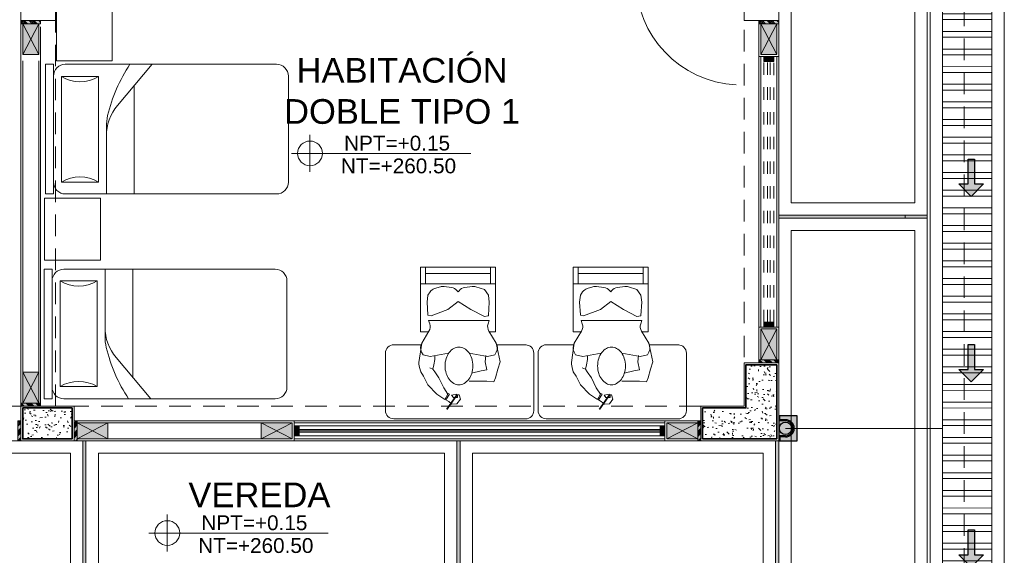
# Model space of a CAD drawing. Header units: millimetres. Extents: x -8931983 to 9630244, y 4 to 18563053.
# Tile 270 of 329: x 349133.65 to 349141.61, y 9282016.07 to 9282020.4. Entities that reach past the tile are written whole.
import ezdxf

# ---------------------------------------------------------------- set-up
doc = ezdxf.new("R2010")
doc.units = ezdxf.units.MM
doc.set_wipeout_variables(frame=1)
for name, pattern in [('01 nivel$0$HIDDEN2', [0.1875, 0.125, -0.0625]), ('CONTINUA', [0]), ('DASHED2', [0.375, 0.25, -0.125])]:
    doc.linetypes.add(name, pattern=pattern)
for name, color, linetype, lineweight in [('.', 7, 'Continuous', 0), ('0_ CUNETAS', 151, 'Continuous', 5), ('0_MUROS 2 BAJOS', 150, 'Continuous', 9), ('0_PROYECCIONES 1', 1, 'DASHED2', 0), ('0_VANOS', 30, 'Continuous', 9), ('COLUMNAS', 3, 'Continuous', 35), ('COLUMNETAS TOP', 253, 'Continuous', 0), ('CUNETAS', 5, 'Continuous', 0), ('G-ANNO-DIMS', 7, 'Continuous', 5), ('JUNTAS DE DILATACIÓN', 160, 'CONTINUA', 9), ('MURO', 133, 'Continuous', 15), ('TARRAJEO', 32, 'Continuous', 0), ('TEXTO AMBIENTES', 7, 'Continuous', 30), ('vereda', 254, 'Continuous', 5)]:
    doc.layers.add(name, color=color, linetype=linetype, lineweight=lineweight)
for name, color, linetype, lineweight, true_color in [('0_COLUMNA ACHURADO', 250, 'Continuous', 0, 0x363636), ('0_TEXTURA PISOS', 252, 'Continuous', 0, 0x8c8c8c), ('LMOBILIARIO', 252, 'Continuous', 5, 0x898989), ('P_MOBILIARIO', 251, 'Continuous', 5, 0x6b6b6b), ('tuberia des. fluvial ftt', 169, 'Continuous', 0, 0x232d53)]:
    doc.layers.add(name, color=color, linetype=linetype, lineweight=lineweight, true_color=true_color)
doc.styles.add('Arial_1', font='arial.ttf', dxfattribs={"height": 0.15})
pattern_1 = [(140, (-5603.645869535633, -1533.141894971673), (0.0140263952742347, 0.1603225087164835), [0.016764, -0.184404]), (85.00000000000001, (-5603.645869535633, -1533.141894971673), (-0.1681300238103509, -0.0310142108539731), [0.0134112, -0.1475237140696]), (190.4514447, (-5603.644700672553, -1533.128534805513), (-0.1541036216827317, 0.1293082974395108), [0.014247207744, -0.156719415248]), (136.1842, (-5603.690573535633, -1533.141894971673), (0.0369972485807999, 0.2385495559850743), [0.025146, -0.2766059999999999]), (186.63555761, (-5603.687490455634, -1533.122015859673), (-0.2177349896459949, 0.2089156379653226), [0.0213708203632, -0.2350793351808]), (81.18415117, (-5603.690573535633, -1533.141894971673), (-0.2177349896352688, 0.2089156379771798), [0.0201167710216, -0.2212845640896]), (111, (-5603.679397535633, -1533.119542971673), (0.0899933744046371, 0.1334206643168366), [0.016764, -0.184404]), (56.00000000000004, (-5603.679397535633, -1533.119542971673), (-0.1620854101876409, 0.0543857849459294), [0.0134112, -0.1475232]), (161.451445, (-5603.671898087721, -1533.108424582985), (-0.0720920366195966, 0.1878064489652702), [0.014247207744, -0.1567191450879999]), (127.5, (-5603.645869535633, -1533.141894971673), (-0.0744084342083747, 0.0027179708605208), [0, -0.14573504, 0, -0.1497584, 0, -0.148082]), (97.5, (-5603.645869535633, -1533.141894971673), (-0.0881589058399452, 0.0588013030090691), [0, -0.08538464, 0, -0.14238224, 0, -0.0564388]), (57.50000000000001, (-5603.645869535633, -1533.191739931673), (0.0050412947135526, 0.1193197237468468), [0, -0.05588, 0, -0.1743456, 0, -0.2313432]), (47.5, (-5603.645869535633, -1533.214091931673), (-0.0223753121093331, 0.1303536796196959), [0, -0.072644, 0, -0.11578336, 0, -0.1642872])]

# ---------------------------------------------------------------- blocks, each defined once
blk = doc.blocks.new('*U3845')
at = {"layer": '.', "lineweight": 30}
h = blk.add_hatch(color=1, dxfattribs=at)
h.dxf.hatch_style = 1
h.paths.add_polyline_path([(-0.0249999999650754, -0.0500000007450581), (-0.0999999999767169, -0.0500000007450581), (0, -0.150000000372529), (0.1000000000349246, -0.0500000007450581), (0.0250000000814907, -0.0500000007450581), (0.0250000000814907, 0.1499999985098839), (-0.0249999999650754, 0.1499999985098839)])
at = {"layer": '0_ CUNETAS', "color": 1, "lineweight": 30}
blk.add_lwpolyline([(-0.099999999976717, -0.0500000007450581), (-0.0249999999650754, -0.0500000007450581), (-0.0249999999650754, 0.1499999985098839), (0.0250000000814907, 0.1499999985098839), (0.0250000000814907, -0.0500000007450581), (0.1000000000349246, -0.0500000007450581), (0, -0.150000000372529)], close=True, dxfattribs=at)
blk = doc.blocks.new('*U3823')
at = {"layer": '0_ CUNETAS', "color": 0, "linetype": 'ByBlock', "lineweight": -2, "transparency": 16777216}
for p in [(1.8e-15, 30), (1.7e-15, 28.5), (1.7e-15, 27)]:
    blk.add_blockref('*U3845', p, dxfattribs=at)
blk = doc.blocks.new('red drenaje')
at = {"layer": '0_ CUNETAS', "lineweight": 0}
h = blk.add_hatch(dxfattribs=at)
h.set_pattern_fill('ANSI32', color=256, scale=0.015, angle=135)
h.set_pattern_definition([(180, (8.074970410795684, 111.0230318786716), (0, -0.142875), []), (180, (8.02734539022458, 111.0706568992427), (0, -0.142875), [])])
h.paths.add_polyline_path([(-9.925029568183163, 73.49303185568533), (-9.525029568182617, 73.49303185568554), (-9.525029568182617, 110.9230318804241), (-9.925029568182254, 110.9230318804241)])
for p, q in [((-10.02502956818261, 111.023031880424), (-10.02502956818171, 73.49303185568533)), ((-9.425029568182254, 111.023031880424), (-9.425029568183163, 73.49303185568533)), ((-9.925029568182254, 110.9230318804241), (-9.925029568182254, 73.49303185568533)), ((-9.525029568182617, 110.9230318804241), (-9.525029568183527, 73.49303185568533))]:
    blk.add_line(p, q, dxfattribs=at)
at = {"layer": '0_ CUNETAS'}
blk.add_line((-9.425029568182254, 111.0230318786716), (-9.425029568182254, 73.89303186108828), dxfattribs=at)
at = {"layer": '0_ CUNETAS', "lineweight": 0, "elevation": -8.3450686e-09}
blk.add_lwpolyline([(-9.925029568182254, 110.9230318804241), (-9.525029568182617, 110.9230318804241), (-9.525029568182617, 73.49303185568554), (-9.925029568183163, 73.49303185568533), (-9.925029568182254, 110.9230318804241)], dxfattribs=at)
at = {"layer": '0_ CUNETAS', "lineweight": 0}
blk.add_blockref('*U3823', (-9.692340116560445, 71.12066350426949, -20.54863760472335), dxfattribs=at)
blk = doc.blocks.new('COLUMNAS BLO DOR 01')
at = {"layer": '0_COLUMNA ACHURADO'}
h = blk.add_hatch(dxfattribs=at)
h.set_pattern_fill('AR-CONC', color=256, scale=0.00088, angle=90.00000000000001)
h.set_pattern_definition(pattern_1)
h.paths.add_polyline_path([(-0.0150000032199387, -10.81499999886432), (-0.0150000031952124, -10.21500000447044), (-0.2650000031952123, -10.21500000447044), (-0.2650000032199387, -10.56499999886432), (-0.6150000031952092, -10.56499999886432), (-0.6150000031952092, -10.81499999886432)])
h = blk.add_hatch(dxfattribs=at)
h.set_pattern_fill('AR-CONC', color=256, scale=0.00088, angle=90.00000000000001)
h.set_pattern_definition(pattern_1)
h.paths.add_polyline_path([(-6.114999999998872, -10.56499999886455), (-6.114999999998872, -10.81499999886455), (-5.715000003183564, -10.81499999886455), (-5.715000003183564, -10.56499999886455)])
at = {"layer": 'COLUMNAS', "color": 6}
for points, elevation in [([(-0.6150000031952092, -10.81499999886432), (-0.0150000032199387, -10.81499999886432), (-0.0150000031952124, -10.21500000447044), (-0.2650000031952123, -10.21500000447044), (-0.2650000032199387, -10.56499999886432), (-0.6150000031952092, -10.56499999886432)], 1.6302693e-09), ([(-5.715000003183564, -10.56499999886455), (-6.114999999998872, -10.56499999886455), (-6.114999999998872, -10.81499999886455), (-5.715000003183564, -10.81499999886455)], 7.830749e-10)]:
    blk.add_lwpolyline(points, close=True, dxfattribs=dict(at, elevation=elevation))
at = {"layer": 'TARRAJEO'}
blk.add_lwpolyline([(-5.849999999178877, -7.430000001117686), (-5.849999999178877, -7.000000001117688), (-6.129999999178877, -7.000000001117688), (-6.129999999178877, -7.430000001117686)], close=True, dxfattribs=at)
for points, elevation in [([(3.2192838e-09, -7.430000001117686), (3.2192838e-09, -6.999999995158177), (-0.2799999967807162, -6.999999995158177), (-0.2799999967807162, -7.430000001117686)], 8.481038e-10), ([(-0.6300000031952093, -10.82999999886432), (-3.2205568e-09, -10.82999999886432), (-3.1945942e-09, -10.20000000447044), (-0.2800000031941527, -10.20000000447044), (-0.280000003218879, -10.54999999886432), (-0.6300000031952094, -10.54999999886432)], 1.6302693e-09), ([(-5.700000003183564, -10.54999999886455), (-6.129999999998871, -10.54999999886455), (-6.129999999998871, -10.82999999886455), (-5.700000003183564, -10.82999999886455)], 7.830749e-10)]:
    blk.add_lwpolyline(points, close=True, dxfattribs=dict(at, elevation=elevation))
blk = doc.blocks.new('*U998')
at = {"linetype": 'Continuous', "true_color": 0xbebebe}
for points in [[(3032.131410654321, 1351.188780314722), (3032.131410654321, 1351.268780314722), (3032.171410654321, 1351.268780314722), (3032.171410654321, 1351.188780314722)], [(3034.281410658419, 1351.188780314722), (3034.281410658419, 1351.268780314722), (3034.321410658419, 1351.268780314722), (3034.321410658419, 1351.188780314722)]]:
    blk.add_hatch(color=9, dxfattribs=at).paths.add_polyline_path(points)
at = {"layer": '0_VANOS', "linetype": 'Continuous'}
for p, q in [((3032.131410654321, 1351.268780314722), (3032.171410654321, 1351.268780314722)), ((3032.131410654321, 1351.268780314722), (3032.131410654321, 1351.188780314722)), ((3032.171410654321, 1351.268780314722), (3032.171410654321, 1351.188780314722)), ((3034.281410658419, 1351.188780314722), (3034.281410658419, 1351.268780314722)), ((3034.281410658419, 1351.268780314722), (3034.321410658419, 1351.268780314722)), ((3034.321410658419, 1351.268780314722), (3034.321410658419, 1351.188780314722)), ((3032.171410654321, 1351.188780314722), (3032.131410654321, 1351.188780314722)), ((3034.321410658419, 1351.188780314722), (3034.281410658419, 1351.188780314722))]:
    blk.add_line(p, q, dxfattribs=at)
at = {"layer": '0_VANOS', "linetype": '01 nivel$0$HIDDEN2', "ltscale": 0.5}
for p, q in [((3032.170780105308, 1351.268780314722), (3034.280780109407, 1351.268780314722)), ((3032.171410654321, 1351.238780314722), (3034.281410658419, 1351.238780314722)), ((3032.171410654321, 1351.218780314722), (3034.281410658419, 1351.218780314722)), ((3032.171410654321, 1351.188780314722), (3034.281410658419, 1351.188780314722))]:
    blk.add_line(p, q, dxfattribs=at)
at = {"layer": '0_VANOS', "linetype": '01 nivel$0$HIDDEN2'}
blk.add_line((3034.281410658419, 1351.268780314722), (3034.321410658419, 1351.268780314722), dxfattribs=at)
blk = doc.blocks.new('*U1001')
at = {"linetype": 'Continuous', "lineweight": 0, "true_color": 0xbebebe}
for points in [[(3037.252435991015, 1360.543106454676), (3037.212435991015, 1360.543106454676), (3037.212435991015, 1360.463106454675), (3037.252435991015, 1360.463106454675)], [(3040.212435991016, 1360.543106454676), (3040.172435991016, 1360.543106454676), (3040.172435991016, 1360.463106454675), (3040.212435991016, 1360.463106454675)]]:
    blk.add_hatch(color=9, dxfattribs=at).paths.add_polyline_path(points)
at = {"layer": '0_VANOS', "linetype": 'Continuous'}
for p, q in [((3037.252435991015, 1360.513106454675), (3040.172435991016, 1360.513106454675)), ((3037.252435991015, 1360.503106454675), (3040.172435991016, 1360.503106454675)), ((3037.252435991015, 1360.493106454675), (3040.172435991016, 1360.493106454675))]:
    blk.add_line(p, q, dxfattribs=at)
for points in [[(3037.212435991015, 1360.543106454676), (3037.212435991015, 1360.463106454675), (3037.252435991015, 1360.463106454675), (3037.252435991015, 1360.543106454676)], [(3037.252435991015, 1360.543106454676), (3040.172435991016, 1360.543106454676), (3040.172435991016, 1360.463106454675), (3037.252435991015, 1360.463106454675)], [(3040.172435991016, 1360.543106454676), (3040.172435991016, 1360.463106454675), (3040.212435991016, 1360.463106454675), (3040.212435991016, 1360.543106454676)]]:
    blk.add_lwpolyline(points, close=True, dxfattribs=at)
blk = doc.blocks.new('montante')
at = {"linetype": 'Continuous', "true_color": 0xffffff}
blk.add_hatch(color=7, dxfattribs=at).paths.add_polyline_path([(-0.0945478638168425, 0.0999999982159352), (-0.0945478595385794, -0.1000000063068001), (0.0554521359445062, -0.1000000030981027), (0.0554521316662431, 0.1000000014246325)])
at = {"layer": '0_MUROS 2 BAJOS', "lineweight": 30}
blk.add_lwpolyline([(-0.0945478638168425, 0.0999999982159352), (-0.0945478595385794, -0.1000000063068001), (0.0554521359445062, -0.1000000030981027), (0.0554521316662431, 0.1000000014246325)], close=True, dxfattribs=at)
at = {"layer": 'tuberia des. fluvial ftt', "color": 6, "lineweight": 30}
for p, q in [((0.045457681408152, 0.0700000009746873), (0.045457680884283, 0.0949999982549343)), ((-1.5133992e-09, 0.0700000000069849), (0.045457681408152, 0.0700000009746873)), ((-1.3096724e-09, 0.0600000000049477), (0.0554576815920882, 0.0600000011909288)), ((1.2805685e-09, -0.0599999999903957), (0.0554576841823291, -0.0599999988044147)), ((1.4842954e-09, -0.069999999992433), (0.0454576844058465, -0.0699999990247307)), ((0.0454576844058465, -0.0699999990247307), (0.0454576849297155, -0.0950000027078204))]:
    blk.add_line(p, q, dxfattribs=at)
at = {"layer": 'tuberia des. fluvial ftt', "color": 4, "lineweight": 30}
blk.add_circle((0, 0), 0.05, dxfattribs=at)
at = {"layer": 'tuberia des. fluvial ftt', "color": 6, "lineweight": 30}
for centre, radius, start, end in [((0.0504576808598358, 0.0949999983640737), 0.0049999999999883, 1.2256320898e-06, 180.0000012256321), ((0, 7.276e-12), 0.0699999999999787, 90.00000122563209, 270.0000012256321), ((0, 7.276e-12), 0.06, 90.00000122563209, 270.0000012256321), ((0.0504576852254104, -0.095000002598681), 0.0049999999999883, 180.0000012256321, 1.2256320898e-06)]:
    blk.add_arc(centre, radius, start, end, dxfattribs=at)
blk = doc.blocks.new('CAMA DE PLAZA Y MEDIA')
at = {"layer": 'LMOBILIARIO', "linetype": 'ByBlock', "lineweight": 0}
for p, q in [((-2.463999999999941, -0.4739999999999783), (-2.463999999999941, 0.5760000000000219)), ((-2.40000000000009, 0.5760000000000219), (-2.463999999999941, 0.5760000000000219)), ((-2.40000000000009, -0.4739999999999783), (-2.40000000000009, 0.5760000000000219)), ((-2.304000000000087, 0.5760000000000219), (-0.5960000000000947, 0.5760000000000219)), ((-1.971999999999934, 0.5760000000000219), (-1.971999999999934, 0.0311116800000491)), ((-1.747999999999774, 0.5760000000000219), (-1.747999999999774, -0.2980000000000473)), ((-2.035999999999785, 0.4800000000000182), (-2.335999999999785, 0.4800000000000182)), ((-2.335999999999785, -0.3739999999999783), (-2.335999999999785, 0.4800000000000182)), ((-2.035999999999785, -0.3739999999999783), (-2.035999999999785, 0.4800000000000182)), ((-0.5000000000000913, 0.4800000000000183), (-0.500000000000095, -0.3779999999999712)), ((-1.600487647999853, -0.4739999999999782), (-1.881704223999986, -0.1401147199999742)), ((-2.335999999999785, -0.3739999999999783), (-2.035999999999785, -0.3739999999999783)), ((-2.40000000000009, -0.4739999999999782), (-2.463999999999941, -0.4739999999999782)), ((-0.596000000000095, -0.4739999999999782), (-2.304000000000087, -0.4739999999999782))]:
    blk.add_line(p, q, dxfattribs=at)
for centre, radius, start, end in [((-2.304000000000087, 0.4800000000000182), 0.096, 90, 180), ((-0.596000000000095, 0.4800000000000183), 0.096, 0, 90), ((-2.18600000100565, 0.7300000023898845), 0.2915475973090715, 239.0362431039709, 300.963756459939), ((-1.58799999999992, 0.1072591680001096), 0.384, 180, 220.1059299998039), ((-1.58799999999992, 0.0311116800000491), 0.384, 180, 193.3927959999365), ((-0.6947586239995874, 0.2437930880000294), 1.30221216, 193.3927959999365, 213.4501019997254), ((-2.304000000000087, -0.3779999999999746), 0.096, 180, 270), ((-2.186000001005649, -0.6240000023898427), 0.2915475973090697, 59.03624354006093, 120.9637568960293), ((-0.596000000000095, -0.3779999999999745), 0.096, 270, 0)]:
    blk.add_arc(centre, radius, start, end, dxfattribs=at)
blk = doc.blocks.new('escritorio dormitorios')
at = {"layer": 'LMOBILIARIO', "linetype": 'ByBlock', "lineweight": 0}
for p, q in [((-0.6719566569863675, 0.4277131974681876, -11.93087791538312), (0.394994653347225, 0.4286747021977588, -80.12250241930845)), ((-0.7384933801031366, -0.1047885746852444, -80.12250241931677), (-0.7384933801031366, 0.3611764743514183, -80.12250241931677)), ((0.4615313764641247, 0.3621379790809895, -148.3141269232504), (0.4615313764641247, -0.1038270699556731, -148.3141269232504)), ((0.4010044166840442, -0.1700918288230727, -167.5125519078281), (0.1628920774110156, -0.1700918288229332, -167.5125519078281))]:
    blk.add_line(p, q, dxfattribs=at)
at = {"layer": 'LMOBILIARIO', "lineweight": 0}
for p, q in [((-0.323329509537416, 0.228572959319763), (-0.2575105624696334, 0.2716321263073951)), ((-0.2575105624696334, 0.2716321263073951), (-0.2335659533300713, 0.2273609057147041)), ((-0.253918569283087, 0.2632566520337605), (-0.2491332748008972, 0.2752198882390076)), ((-0.2491332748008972, 0.2752198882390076), (-0.2192040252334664, 0.2285548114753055)), ((-0.3951270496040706, 0.1532118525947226), (-0.323329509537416, 0.228572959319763)), ((-0.2670690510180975, 0.1783140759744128), (-0.3065507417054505, 0.0969653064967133)), ((-0.2335659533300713, 0.2273609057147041), (-0.2670690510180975, 0.1783140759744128)), ((-0.2192040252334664, 0.2285548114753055), (-0.2359585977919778, 0.2213792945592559)), ((-0.4298234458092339, 0.0838263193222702), (-0.3951270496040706, 0.1532118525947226)), ((-0.3065507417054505, 0.0969653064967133), (-0.3400538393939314, 0.0479184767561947)), ((-0.3556090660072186, 0.0263858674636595), (-0.3807409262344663, 0.0156225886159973)), ((-0.3400538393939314, 0.0479184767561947), (-0.3556090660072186, 0.0263858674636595)), ((-0.4454623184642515, -0.1834959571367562), (-0.4690877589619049, -0.0268372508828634)), ((-0.4344691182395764, -0.0901404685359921), (-0.3764582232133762, -0.0772556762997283)), ((-0.3764582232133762, -0.0772556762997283), (-0.2282081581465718, -0.1030252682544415)), ((0.0876289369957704, -0.0772556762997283), (-0.060621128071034, -0.1030252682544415)), ((0.1456398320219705, -0.0901404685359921), (0.0876289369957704, -0.0772556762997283)), ((-0.4466528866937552, -0.1120601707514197), (-0.4344691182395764, -0.0901404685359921)), ((0.1578236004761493, -0.1120601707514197), (0.1456398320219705, -0.0901404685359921)), ((-0.3869226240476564, -0.281012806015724), (-0.4454623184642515, -0.1834959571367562)), ((0.0980933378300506, -0.281012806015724), (0.1566330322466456, -0.1834959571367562)), ((-0.4538060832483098, -0.2769700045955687), (-0.4538060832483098, -0.7988042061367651)), ((-0.3893495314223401, -0.2769700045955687), (-0.4538060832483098, -0.2769700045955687)), ((0.1520854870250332, -0.2769700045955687), (0.100520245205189, -0.2769700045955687)), ((0.1520854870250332, -0.7988042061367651), (0.1520854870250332, -0.2769700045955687)), ((-0.3893495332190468, -0.3671635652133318), (-0.3804069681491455, -0.3403494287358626)), ((0.1005202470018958, -0.3671635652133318), (-0.3893495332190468, -0.3671635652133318)), ((-0.3893495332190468, -0.3671635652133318), (0.1005202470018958, -0.3671635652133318)), ((0.1005202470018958, -0.3671635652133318), (0.0915776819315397, -0.3403494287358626)), ((-0.396229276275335, -0.4131937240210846), (-0.4022408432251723, -0.5153387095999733)), ((-0.393979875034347, -0.4106089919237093), (-0.3700125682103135, -0.4058179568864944)), ((-0.3700125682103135, -0.4058179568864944), (-0.2346538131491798, -0.4573571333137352)), ((-0.2346538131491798, -0.4573571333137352), (-0.1508602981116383, -0.521781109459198)), ((-0.1508602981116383, -0.521781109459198), (-0.0477298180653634, -0.4573571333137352)), ((-0.0477298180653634, -0.4573571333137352), (0.061846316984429, -0.3993755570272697)), ((0.061846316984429, -0.3993755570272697), (0.0919523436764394, -0.4053937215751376)), ((0.0942017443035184, -0.4079784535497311), (0.1005202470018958, -0.5153387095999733)), ((-0.4022408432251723, -0.5153387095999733), (-0.3957951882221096, -0.573320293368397)), ((0.1005202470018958, -0.5153387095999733), (0.0940745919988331, -0.573320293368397)), ((-0.3957951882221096, -0.573320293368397), (-0.3775999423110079, -0.5987807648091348)), ((-0.3404979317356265, -0.6255116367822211), (-0.2944137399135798, -0.6396842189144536)), ((-0.2645745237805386, -0.6422877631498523), (-0.2054146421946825, -0.634896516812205)), ((-0.1585240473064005, -0.6086647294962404), (-0.1508602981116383, -0.5990898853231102)), ((-0.143196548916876, -0.6086647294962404), (-0.1508602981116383, -0.5990898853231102)), ((-0.0371460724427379, -0.6422877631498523), (-0.096305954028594, -0.634896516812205)), ((0.061846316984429, -0.6184170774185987), (-0.0073068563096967, -0.6396842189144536)), ((0.0940745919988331, -0.573320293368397), (0.061846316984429, -0.6184170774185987)), ((-0.4538060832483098, -0.6635138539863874), (0.1520854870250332, -0.6635138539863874)), ((-0.4143083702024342, -0.6635138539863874), (-0.4143083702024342, -0.7988042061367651)), ((0.1105779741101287, -0.6635138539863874), (0.1105779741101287, -0.7988042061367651)), ((-0.4143083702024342, -0.7472650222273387), (0.1105779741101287, -0.7472650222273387)), ((-0.4538060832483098, -0.7988042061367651), (0.1520854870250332, -0.7988042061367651))]:
    blk.add_line(p, q, dxfattribs=at)
at = {"layer": 'LMOBILIARIO', "lineweight": 0, "const_width": 0.0140192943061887}
blk.add_lwpolyline([(-0.1571195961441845, 0.2297280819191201), (-0.2425651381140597, 0.3520430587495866)], dxfattribs=at)
at = {"layer": 'LMOBILIARIO', "lineweight": 0}
for points in [[(-0.2491332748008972, 0.2752198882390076), (-0.2266272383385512, 0.2869100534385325), (-0.2005696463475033, 0.310062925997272), (-0.1600287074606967, 0.3064375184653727), (-0.1325128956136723, 0.2702492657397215), (-0.1433653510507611, 0.232620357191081), (-0.1556723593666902, 0.2333461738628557), (-0.1556760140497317, 0.2543325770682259), (-0.1889771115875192, 0.2550620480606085), (-0.2049003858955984, 0.2362494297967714), (-0.1621867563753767, 0.2275579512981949)], [(-0.4298234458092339, 0.0838263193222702), (-0.4532489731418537, 0.0486647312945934), (-0.4638081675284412, 0.0134852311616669), (-0.4690877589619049, -0.0146583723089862), (-0.4690877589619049, -0.0304891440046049)], [(0.1566330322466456, -0.1834959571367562), (0.1907594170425, -0.032158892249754), (0.1714224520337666, 0.0258226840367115), (0.1520854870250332, 0.096689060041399), (0.1391941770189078, 0.1289010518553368), (0.0811832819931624, 0.1224586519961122), (0.0231723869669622, 0.1224586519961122), (-0.060621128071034, 0.1224586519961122)], [(-0.3556090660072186, 0.0263858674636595), (-0.3476571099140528, -0.0076224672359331), (-0.3388577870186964, -0.0515968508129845), (-0.3388577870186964, -0.0832584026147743)], [(-0.0412841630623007, 0.0580346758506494), (0.0360636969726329, 0.0387074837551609), (0.0811832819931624, 0.0322650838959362), (0.068291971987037, -0.032158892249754), (0.0747376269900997, -0.0836980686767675)]]:
    blk.add_lwpolyline(points, dxfattribs=at)
blk.add_lwpolyline([(-0.2563615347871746, 0, 0.0740504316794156), (-0.2473756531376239, -0.060341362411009, 0.0848007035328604), (-0.2234530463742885, -0.10804206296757, 0.1063356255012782), (-0.1850926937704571, -0.1420183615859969, 0.1289554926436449), (-0.1440049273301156, -0.1527945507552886, 0.1289554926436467), (-0.1029171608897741, -0.1420183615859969, 0.1063356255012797), (-0.0645568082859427, -0.10804206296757, 0.0848007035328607), (-0.0406342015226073, -0.060341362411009, 0.0740504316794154), (-0.0316483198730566, 0, 0.0740504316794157), (-0.0406342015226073, 0.0603413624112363, 0.0848007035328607), (-0.0645568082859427, 0.10804206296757, 0.1063356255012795), (-0.1029171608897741, 0.1420183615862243, 0.1289554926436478), (-0.1440049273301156, 0.152794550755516, 0.1289554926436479), (-0.1850926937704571, 0.1420183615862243, 0.106335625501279), (-0.2234530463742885, 0.10804206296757, 0.0848007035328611), (-0.2473756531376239, 0.0603413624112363, 0.0740504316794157)], format="xyb", close=True, dxfattribs=at)
at = {"layer": 'LMOBILIARIO', "linetype": 'ByBlock', "lineweight": 0, "elevation": -80.12250241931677}
blk.add_lwpolyline([(-0.4512819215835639, -0.171325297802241), (-0.6719566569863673, -0.171325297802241, -0.4142135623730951), (-0.7384933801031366, -0.1047885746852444)], format="xyb", dxfattribs=at)
at = {"layer": 'LMOBILIARIO', "linetype": 'ByBlock', "lineweight": 0}
for centre, start, end in [((-0.6719566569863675, 0.3611764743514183, -11.93087791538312), 90, 180.0000000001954), ((0.3949946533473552, 0.3621379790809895, -80.12250241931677), 359.9999999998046, 90), ((0.3949946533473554, -0.1038270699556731, -148.3141269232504), 270, 0)]:
    blk.add_arc(centre, 0.0665367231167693, start, end, dxfattribs=at)
at = {"layer": 'LMOBILIARIO', "lineweight": 0}
for centre, radius, start, end in [((-0.384246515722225, -0.1467479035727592), 0.0713988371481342, 150.9331010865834, 210.9765361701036), ((0.0954172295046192, -0.1467479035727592), 0.0713988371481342, 329.0234638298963, 29.06689891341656), ((-0.4481384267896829, -0.317760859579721), 0.0713988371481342, 341.556360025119, 30.97653617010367), ((0.159309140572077, -0.317760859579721), 0.0713988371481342, 149.0234638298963, 198.4436399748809), ((-0.3934302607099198, -0.4133584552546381), 0.0028038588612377, 101.3043551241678, 176.6318409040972), ((0.0914027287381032, -0.4081431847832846), 0.0028038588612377, 3.3681590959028, 78.695632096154), ((0.0914027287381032, -0.4081431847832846), 0.0028038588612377, 3.3681590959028, 78.695632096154), ((-0.3195102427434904, -0.557267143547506), 0.0713988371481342, 215.5513769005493, 252.9054138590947), ((-0.2142661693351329, -0.5640484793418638), 0.0713988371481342, 277.1214509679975, 321.3260597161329), ((-0.0874544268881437, -0.5640484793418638), 0.0713988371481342, 218.6739402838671, 262.8785490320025), ((-0.2734260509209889, -0.571439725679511), 0.0713988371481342, 252.9054138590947, 277.1214509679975), ((-0.0282945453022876, -0.571439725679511), 0.0713988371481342, 262.8785490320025, 287.0945861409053)]:
    blk.add_arc(centre, radius, start, end, dxfattribs=at)
blk = doc.blocks.new('*U1569')
for points in [[(0, -0.04999999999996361), (0.040000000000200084, -0.04999999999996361), (0.040000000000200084, 0.010000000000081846), (0.025000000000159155, 0.010000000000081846), (0.025000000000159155, 0.050000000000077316), (0, 0.050000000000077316)], [(0.8999999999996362, -0.0500000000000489), (0.8599999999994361, -0.0500000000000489), (0.8599999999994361, 0.00999999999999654), (0.874999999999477, 0.00999999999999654), (0.874999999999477, 0.04999999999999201), (0.8999999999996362, 0.04999999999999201)]]:
    blk.add_wipeout(points)
blk.add_wipeout([(0.024999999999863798, 0.04999999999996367), (0.024999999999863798, 0.8999999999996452), (0.06499999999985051, 0.8999999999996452), (0.06499999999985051, 0.049999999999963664)])
blk.add_arc((0.0215447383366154, 0.0476485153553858), 0.8534585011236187, 0.1578639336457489, 87.08142791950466)
blk = doc.blocks.new('Cotas de elevación - M_Cota de elevación - Destino rellenado-517392-Nivel 1')
at = {"layer": 'G-ANNO-DIMS'}
for p, q in [((0, -0.0015), (0, 0.0015)), ((-0.0015, 0), (0.013, 0))]:
    blk.add_line(p, q, dxfattribs=at)
blk.add_circle((0, 0), 0.001, dxfattribs=at)
blk = doc.blocks.new('BLOQUE EDF 08 PG')
at = {"layer": '.', "true_color": 0xadddf7, "transparency": 33554572}
h = blk.add_hatch(color=141, dxfattribs=at)
h.dxf.hatch_style = 1
h.paths.add_polyline_path([(-6.130000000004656, -7.430000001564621), (-6.130000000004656, -7.45500000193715), (-5.970000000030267, -7.45500000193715), (-5.970000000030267, -7.430000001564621)])
h = blk.add_hatch(color=141, dxfattribs=at)
h.dxf.hatch_style = 1
h.paths.add_polyline_path([(-0.160000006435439, -7.430000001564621), (-0.160000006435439, -7.45500000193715), (-6.4610504e-09, -7.45500000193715), (-6.4610504e-09, -7.430000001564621)])
h = blk.add_hatch(color=141, dxfattribs=at)
h.dxf.hatch_style = 1
h.paths.add_polyline_path([(-0.1599999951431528, -10.20000000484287), (-0.1599999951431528, -10.17500000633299), (4.8894435e-09, -10.17500000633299), (4.8894435e-09, -10.20000000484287)])
h = blk.add_hatch(color=141, dxfattribs=at)
h.dxf.hatch_style = 1
h.paths.add_polyline_path([(-6.130030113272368, -10.5499617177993), (-6.130030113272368, -10.52496171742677), (-5.970030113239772, -10.52496171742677), (-5.970030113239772, -10.5499617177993)])
h = blk.add_hatch(color=141, dxfattribs=at)
h.dxf.hatch_style = 1
h.paths.add_polyline_path([(-6.130000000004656, -10.66999999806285), (-6.155000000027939, -10.66999999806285), (-6.155000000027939, -10.82999999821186), (-6.130000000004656, -10.82999999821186)])
h = blk.add_hatch(color=141, dxfattribs=at)
h.dxf.hatch_style = 1
h.paths.add_polyline_path([(-5.700000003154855, -10.66999999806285), (-5.675000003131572, -10.66999999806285), (-5.675000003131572, -10.82999999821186), (-5.700000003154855, -10.82999999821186)])
h = blk.add_hatch(color=141, dxfattribs=at)
h.dxf.hatch_style = 1
h.paths.add_polyline_path([(-0.6550000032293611, -10.66999999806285), (-0.630000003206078, -10.66999999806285), (-0.630000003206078, -10.82999999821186), (-0.6550000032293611, -10.82999999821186)])
at = {"layer": 'COLUMNETAS TOP', "true_color": 0xc0c0c0}
for points in [[(-6.114999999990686, -7.45500000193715), (-6.114999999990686, -7.70500000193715), (-5.98499999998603, -7.70500000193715), (-5.98499999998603, -7.45500000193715)], [(-0.1450000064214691, -7.45500000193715), (-0.1450000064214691, -7.70500000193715), (-0.0150000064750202, -7.70500000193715), (-0.0150000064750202, -7.45500000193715)], [(-0.1449999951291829, -10.17500000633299), (-0.1449999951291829, -9.925000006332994), (-0.0149999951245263, -9.925000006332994), (-0.0149999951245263, -10.17500000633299)], [(-6.115030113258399, -10.52496171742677), (-6.115030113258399, -10.27496171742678), (-5.985030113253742, -10.27496171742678), (-5.985030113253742, -10.52496171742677)], [(-5.675000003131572, -10.68499999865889), (-5.425000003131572, -10.68499999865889), (-5.425000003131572, -10.81499999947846), (-5.675000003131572, -10.81499999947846)], [(-3.935000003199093, -10.68499999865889), (-4.185000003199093, -10.68499999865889), (-4.185000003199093, -10.81499999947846), (-3.935000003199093, -10.81499999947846)], [(-0.6550000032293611, -10.68499999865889), (-0.905000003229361, -10.68499999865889), (-0.905000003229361, -10.81499999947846), (-0.6550000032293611, -10.81499999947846)]]:
    blk.add_hatch(color=9, dxfattribs=at).paths.add_polyline_path(points)
at = {"layer": 'JUNTAS DE DILATACIÓN'}
h = blk.add_hatch(dxfattribs=at)
h.set_pattern_fill('ANSI34', color=256, scale=0.0029, angle=90.09396363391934)
h.set_pattern_definition([(135.0939636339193, (1527.011894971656, -5594.37586952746), (-0.0389999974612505, -0.0391281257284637), []), (135.0939636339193, (1527.011873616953, -5594.362848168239), (-0.0389999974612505, -0.0391281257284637), []), (135.0939636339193, (1527.011852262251, -5594.349826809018), (-0.0389999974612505, -0.0391281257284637), []), (135.0939636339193, (1527.011830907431, -5594.336805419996), (-0.0389999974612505, -0.0391281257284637), [])])
h.paths.add_polyline_path([(-6.130000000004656, -7.430000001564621), (-6.130000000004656, -7.45500000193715), (-5.970000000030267, -7.45500000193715), (-5.970000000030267, -7.430000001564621)])
h = blk.add_hatch(dxfattribs=at)
h.set_pattern_fill('ANSI34', color=256, scale=0.0029, angle=90.09396363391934)
h.set_pattern_definition([(135.0939636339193, (1532.981894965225, -5594.37586952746), (-0.0389999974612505, -0.0391281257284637), []), (135.0939636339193, (1532.981873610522, -5594.362848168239), (-0.0389999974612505, -0.0391281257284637), []), (135.0939636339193, (1532.981852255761, -5594.349826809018), (-0.0389999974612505, -0.0391281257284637), []), (135.0939636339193, (1532.981830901, -5594.336805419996), (-0.0389999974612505, -0.0391281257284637), [])])
h.paths.add_polyline_path([(-0.160000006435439, -7.430000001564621), (-0.160000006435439, -7.45500000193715), (-6.4610504e-09, -7.45500000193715), (-6.4610504e-09, -7.430000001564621)])
h = blk.add_hatch(dxfattribs=at)
h.set_pattern_fill('ANSI34', color=256, scale=0.0029, angle=90.09396363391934)
h.set_pattern_definition([(135.0939636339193, (1532.981894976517, -5597.145869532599), (-0.0389999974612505, -0.0391281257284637), []), (135.0939636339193, (1532.981873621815, -5597.132848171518), (-0.0389999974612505, -0.0391281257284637), []), (135.0939636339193, (1532.981852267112, -5597.119826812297), (-0.0389999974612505, -0.0391281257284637), []), (135.0939636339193, (1532.981830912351, -5597.106805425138), (-0.0389999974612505, -0.0391281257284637), [])])
h.paths.add_polyline_path([(-0.1599999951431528, -10.20000000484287), (-0.1599999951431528, -10.17500000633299), (4.8894435e-09, -10.17500000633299), (4.8894435e-09, -10.20000000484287)])
h = blk.add_hatch(dxfattribs=at)
h.set_pattern_fill('ANSI34', color=256, scale=0.0029, angle=90.09396363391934)
h.set_pattern_definition([(135.0939636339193, (1527.011864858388, -5597.495831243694), (-0.0389999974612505, -0.0391281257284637), []), (135.0939636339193, (1527.011843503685, -5597.482809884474), (-0.0389999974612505, -0.0391281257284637), []), (135.0939636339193, (1527.011822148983, -5597.469788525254), (-0.0389999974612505, -0.0391281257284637), []), (135.0939636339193, (1527.011800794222, -5597.456767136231), (-0.0389999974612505, -0.0391281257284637), [])])
h.paths.add_polyline_path([(-6.130030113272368, -10.5499617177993), (-6.130030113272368, -10.52496171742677), (-5.970030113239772, -10.52496171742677), (-5.970030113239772, -10.5499617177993)])
h = blk.add_hatch(dxfattribs=at)
h.set_pattern_fill('ANSI34', color=256, scale=0.0029, angle=0.0939636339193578)
h.set_pattern_definition([(45.09396363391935, (-5593.075869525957, -1543.811894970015), (-0.0391281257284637, 0.0389999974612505), []), (45.09396363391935, (-5593.062848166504, -1543.811873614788), (-0.0391281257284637, 0.0389999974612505), []), (45.09396363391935, (-5593.049826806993, -1543.811852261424), (-0.0391281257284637, 0.0389999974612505), []), (45.09396363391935, (-5593.036805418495, -1543.811830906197), (-0.0391281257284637, 0.0389999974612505), [])])
h.paths.add_polyline_path([(-6.130000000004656, -10.66999999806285), (-6.155000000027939, -10.66999999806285), (-6.155000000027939, -10.82999999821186), (-6.130000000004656, -10.82999999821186)])
h = blk.add_hatch(dxfattribs=at)
h.set_pattern_fill('ANSI34', color=256, scale=0.0029, angle=0.0939636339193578)
h.set_pattern_definition([(45.09396363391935, (-5605.475869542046, -1543.811894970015), (-0.0391281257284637, 0.0389999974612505), []), (45.09396363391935, (-5605.462848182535, -1543.811873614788), (-0.0391281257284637, 0.0389999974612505), []), (45.09396363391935, (-5605.449826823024, -1543.811852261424), (-0.0391281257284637, 0.0389999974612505), []), (45.09396363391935, (-5605.436805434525, -1543.811830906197), (-0.0391281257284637, 0.0389999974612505), [])])
h.paths.add_polyline_path([(-5.700000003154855, -10.66999999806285), (-5.675000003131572, -10.66999999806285), (-5.675000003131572, -10.82999999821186), (-5.700000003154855, -10.82999999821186)])
h = blk.add_hatch(dxfattribs=at)
h.set_pattern_fill('ANSI34', color=256, scale=0.0029, angle=0.0939636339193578)
h.set_pattern_definition([(45.09396363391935, (-5609.64586954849, -1543.811894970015), (-0.0391281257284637, 0.0389999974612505), []), (45.09396363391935, (-5609.632848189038, -1543.811873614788), (-0.0391281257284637, 0.0389999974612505), []), (45.09396363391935, (-5609.619826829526, -1543.811852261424), (-0.0391281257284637, 0.0389999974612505), []), (45.09396363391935, (-5609.606805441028, -1543.811830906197), (-0.0391281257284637, 0.0389999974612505), [])])
h.paths.add_polyline_path([(-0.630000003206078, -10.66999999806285), (-0.6550000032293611, -10.66999999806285), (-0.6550000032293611, -10.82999999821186), (-0.630000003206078, -10.82999999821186)])
at = {"layer": '0_PROYECCIONES 1', "ltscale": 0.7}
for points, elevation in [([(-19.23000000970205, 1.500000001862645), (1.500000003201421, 1.500000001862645), (1.500000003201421, -12.32999999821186), (-19.23000000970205, -12.32999999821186)], -2.5420377e-09), ([(-5.850000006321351, -0.2800000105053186), (-6.130000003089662, -0.2800000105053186), (-6.130000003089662, -10.55000001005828), (-5.850000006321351, -10.55000001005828)], 684.917766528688), ([(-0.630000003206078, -10.82999999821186), (-0.630000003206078, -10.55000000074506), (-17.10000000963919, -10.55000000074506), (-17.10000000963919, -10.82999999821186)], -9.117684e-10)]:
    blk.add_lwpolyline(points, close=True, dxfattribs=dict(at, elevation=elevation))
blk.add_lwpolyline([(-1.6298145e-09, -0.6300000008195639), (-0.2799999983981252, -0.6300000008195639), (-0.2800000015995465, -10.20000000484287), (-4.8312359e-09, -10.20000000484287)], close=True, dxfattribs=at)
at = {"layer": 'COLUMNETAS TOP'}
for p, q in [((-6.114999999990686, -7.70500000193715), (-5.984999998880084, -7.45500000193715)), ((-6.114999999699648, -7.45500000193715), (-5.984999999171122, -7.70500000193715)), ((-0.1450000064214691, -7.70500000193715), (-0.015000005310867, -7.45500000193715)), ((-0.1450000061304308, -7.45500000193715), (-0.0150000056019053, -7.70500000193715)), ((-0.1449999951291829, -9.925000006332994, 3.2604248e-09), (-0.0149999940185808, -10.17500000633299, 3.2604248e-09)), ((-0.1449999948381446, -10.17500000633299, 3.2604248e-09), (-0.0149999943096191, -9.925000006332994, 3.2604248e-09)), ((-6.115030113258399, -10.27496171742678, -0.0167739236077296), (-5.985030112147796, -10.52496171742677, -0.0167739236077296)), ((-6.11503011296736, -10.52496171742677, -0.0167739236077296), (-5.985030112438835, -10.27496171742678, -0.0167739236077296)), ((-5.425000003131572, -10.68499999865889), (-5.675000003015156, -10.81499999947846)), ((-5.675000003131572, -10.68499999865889), (-5.425000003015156, -10.81499999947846)), ((-4.185000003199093, -10.68499999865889, 1.5662636e-09), (-3.935000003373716, -10.81499999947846, 1.5662636e-09)), ((-3.935000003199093, -10.68499999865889, 1.5662636e-09), (-4.185000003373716, -10.81499999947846, 1.5662636e-09)), ((-0.905000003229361, -10.68499999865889, 1.5662636e-09), (-0.655000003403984, -10.81499999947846, 1.5662636e-09)), ((-0.6550000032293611, -10.68499999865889, 1.5662636e-09), (-0.905000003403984, -10.81499999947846, 1.5662636e-09))]:
    blk.add_line(p, q, dxfattribs=at)
blk.add_lwpolyline([(-6.114999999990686, -7.45500000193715), (-6.114999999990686, -7.70500000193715), (-5.98499999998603, -7.70500000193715), (-5.98499999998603, -7.45500000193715)], close=True, dxfattribs=at)
for points, elevation in [([(-0.1450000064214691, -7.45500000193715), (-0.1450000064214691, -7.70500000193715), (-0.0150000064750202, -7.70500000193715), (-0.0150000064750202, -7.45500000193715)], 8.481038e-10), ([(-0.1449999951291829, -10.17500000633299), (-0.1449999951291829, -9.925000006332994), (-0.0149999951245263, -9.925000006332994), (-0.0149999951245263, -10.17500000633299)], 3.2605385e-09), ([(-6.115030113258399, -10.52496171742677), (-6.115030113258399, -10.27496171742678), (-5.985030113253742, -10.27496171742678), (-5.985030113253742, -10.52496171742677)], -0.0167739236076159), ([(-5.675000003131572, -10.68499999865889), (-5.425000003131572, -10.68499999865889), (-5.425000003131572, -10.81499999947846), (-5.675000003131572, -10.81499999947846)], 7.830749e-10), ([(-3.935000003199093, -10.68499999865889), (-4.185000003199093, -10.68499999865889), (-4.185000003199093, -10.81499999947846), (-3.935000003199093, -10.81499999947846)], 1.6302693e-09), ([(-0.6550000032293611, -10.68499999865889), (-0.905000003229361, -10.68499999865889), (-0.905000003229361, -10.81499999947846), (-0.6550000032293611, -10.81499999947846)], 1.6302693e-09)]:
    blk.add_lwpolyline(points, close=True, dxfattribs=dict(at, elevation=elevation))
at = {"layer": 'JUNTAS DE DILATACIÓN'}
blk.add_lwpolyline([(-6.130000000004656, -7.430000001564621), (-6.130000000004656, -7.45500000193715), (-5.970000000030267, -7.45500000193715), (-5.970000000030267, -7.430000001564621)], close=True, dxfattribs=at)
for points, elevation in [([(-0.160000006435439, -7.430000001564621), (-0.160000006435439, -7.45500000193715), (-6.4610504e-09, -7.45500000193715), (-6.4610504e-09, -7.430000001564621)], 8.481038e-10), ([(-0.1599999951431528, -10.20000000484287), (-0.1599999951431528, -10.17500000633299), (4.8894435e-09, -10.17500000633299), (4.8894435e-09, -10.20000000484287)], 3.2605385e-09), ([(-6.130030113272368, -10.5499617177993), (-6.130030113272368, -10.52496171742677), (-5.970030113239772, -10.52496171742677), (-5.970030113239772, -10.5499617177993)], -0.0167739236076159), ([(-6.130000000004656, -10.66999999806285), (-6.155000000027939, -10.66999999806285), (-6.155000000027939, -10.82999999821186), (-6.130000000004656, -10.82999999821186)], -1410.932808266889), ([(-5.700000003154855, -10.66999999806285), (-5.675000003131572, -10.66999999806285), (-5.675000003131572, -10.82999999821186), (-5.700000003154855, -10.82999999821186)], 7.830749e-10), ([(-0.630000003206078, -10.66999999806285), (-0.6550000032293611, -10.66999999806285), (-0.6550000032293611, -10.82999999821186), (-0.630000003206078, -10.82999999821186)], 1.6302693e-09)]:
    blk.add_lwpolyline(points, close=True, dxfattribs=dict(at, elevation=elevation))
at = {"layer": 'LMOBILIARIO', "lineweight": 0}
for points, elevation in [([(-5.841144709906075, -7.254896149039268), (-5.390144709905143, -7.254896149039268), (-5.390144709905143, -7.755896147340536), (-5.841144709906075, -7.755896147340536)], -2075.301937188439), ([(-5.937674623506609, -9.368746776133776), (-5.486674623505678, -9.368746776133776), (-5.486674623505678, -8.867746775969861), (-5.937674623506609, -8.867746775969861)], -1390.38417066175)]:
    blk.add_lwpolyline(points, close=True, dxfattribs=dict(at, elevation=elevation))
at = {"layer": 'MURO'}
for p, q in [((-0.1450025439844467, -7.720000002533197, 684.9177665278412), (-0.1449724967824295, -9.910000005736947, 684.9177665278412)), ((-0.0150030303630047, -7.720000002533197, 684.9177665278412), (-0.0149672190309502, -9.910000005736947, 684.9177665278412)), ((-6.115004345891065, -7.755008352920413, 684.9177665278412), (-6.115030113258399, -10.27496171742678, 684.9177665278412)), ((-5.984999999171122, -7.754999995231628, 684.9177665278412), (-5.985030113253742, -10.27496171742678, 684.9177665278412)), ((-0.1449736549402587, -9.925000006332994, 684.9177665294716), (-0.144973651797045, -9.92522811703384, 684.9177665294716)), ((-0.0149686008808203, -9.925000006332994, 684.9177665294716), (-0.014968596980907, -9.925237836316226, 684.9177665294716)), ((-4.185000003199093, -10.68499999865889, 1.6302693e-09), (-5.425000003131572, -10.68499999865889)), ((-0.9200000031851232, -10.68499999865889, 684.9177665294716), (-3.92000000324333, -10.68499999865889, 684.9177665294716)), ((-4.034999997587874, -10.81499999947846, 684.9177665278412), (-5.425000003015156, -10.81499999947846)), ((-0.9200000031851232, -10.81499999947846, 684.9177665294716), (-3.92000000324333, -10.81499999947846, 684.9177665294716))]:
    blk.add_line(p, q, dxfattribs=at)
at = {"layer": 'TARRAJEO'}
for p, q in [((-6.130000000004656, -7.329999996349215, 8.3450686e-09), (-6.130000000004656, -10.54999999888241, 8.3450686e-09)), ((-5.970000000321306, -7.479999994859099, 8.3450686e-09), (-5.97000000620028, -10.54999999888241, 8.3450686e-09)), ((-0.1600027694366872, -7.720000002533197, 8.3450686e-09), (-0.1599698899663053, -10.09999999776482, 8.3450686e-09)), ((-6.9849193e-09, -7.720000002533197, 8.3450686e-09), (-9.313226e-10, -10.09999999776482, 8.3450686e-09)), ((-3.92000000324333, -10.66999999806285, 8.3450686e-09), (-5.675000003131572, -10.66999999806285, 8.3450686e-09)), ((-0.9200000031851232, -10.66999999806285, 8.3450686e-09), (-3.92000000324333, -10.66999999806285, 8.3450686e-09)), ((-3.92000000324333, -10.82999999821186, 8.3450686e-09), (-3.92000000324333, -10.66999999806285, 8.3450686e-09)), ((-4.019999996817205, -10.82999999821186, 8.3450686e-09), (-5.675000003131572, -10.82999999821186, 8.3450686e-09)), ((-0.9200000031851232, -10.82999999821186, 8.3450686e-09), (-3.92000000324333, -10.82999999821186, 8.3450686e-09))]:
    blk.add_line(p, q, dxfattribs=at)
for points, elevation in [([(-0.160000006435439, -7.45500000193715), (-0.160000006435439, -7.720000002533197), (-6.4610504e-09, -7.720000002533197), (-6.4610504e-09, -7.45500000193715)], 8.481038e-10), ([(-0.1599999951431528, -10.17500000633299), (-0.1599999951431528, -9.910000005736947), (4.8894435e-09, -9.910000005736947), (4.8894435e-09, -10.17500000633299)], 3.2605385e-09), ([(-0.6550000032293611, -10.66999999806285), (-0.9200000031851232, -10.66999999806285), (-0.9200000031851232, -10.82999999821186), (-0.6550000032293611, -10.82999999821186)], 1.6302693e-09)]:
    blk.add_lwpolyline(points, close=True, dxfattribs=dict(at, elevation=elevation))
at = {"xscale": -1, "rotation": 270}
blk.add_blockref('*U998', (-1351.308780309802, -3042.041410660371, 3.2605385e-09), dxfattribs=at)
at = {"layer": '0_ CUNETAS', "color": 251, "lineweight": 0, "true_color": 0x636466, "rotation": 180}
blk.add_blockref('montante', (0.0554521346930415, -10.72999999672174, 1.6302693e-09), dxfattribs=at)
at = {"layer": '0_VANOS', "xscale": -1}
blk.add_blockref('*U1001', (3036.292435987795, -1371.253106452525, 1.5662636e-09), dxfattribs=at)
at = {"layer": 'COLUMNAS'}
blk.add_blockref('COLUMNAS BLO DOR 01', (0, 0), dxfattribs=at)
at = {"layer": 'P_MOBILIARIO', "lineweight": 0, "xscale": -1, "rotation": 180}
for name, p in [('CAMA DE PLAZA Y MEDIA', (-3.466272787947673, -8.257173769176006, -1390.384170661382)), ('escritorio dormitorios', (-2.44230586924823, -10.22481022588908, 701.90147747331)), ('escritorio dormitorios', (-1.207977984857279, -10.22481022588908, 701.90147747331))]:
    blk.add_blockref(name, p, dxfattribs=at)
at = {"layer": 'P_MOBILIARIO', "lineweight": 0}
blk.add_blockref('CAMA DE PLAZA Y MEDIA', (-3.477246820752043, -10.01744878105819, -1390.384170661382), dxfattribs=at)
at = {"layer": 'TEXTO AMBIENTES', "xscale": 99.99999999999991, "yscale": 99.99999999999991, "zscale": 99.99999999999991}
blk.add_blockref('Cotas de elevación - M_Cota de elevación - Destino rellenado-517392-Nivel 1', (-3.791084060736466, -8.50470189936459, 684.9177665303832), dxfattribs=at)
at = {"layer": 'TEXTO AMBIENTES', "insert": (-4.221107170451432, -7.73204287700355, 684.9177665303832), "char_height": 0.2, "width": 2.349898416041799, "attachment_point": 1, "style": 'Arial_1'}
blk.add_mtext('\\pxqc;HABITACIÓN DOBLE TIPO 1', dxfattribs=at)
at = {"layer": 'TEXTO AMBIENTES', "char_height": 0.12, "width": 0.9021418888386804, "attachment_point": 1, "line_spacing_factor": 0.9417779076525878, "style": 'Arial_1'}
for s, insert in [('NPT=+0.15', (-3.515364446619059, -8.361305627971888, 684.9177665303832)), ('NT=+260.50', (-3.541186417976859, -8.545926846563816, 684.9177665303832))]:
    blk.add_mtext(s, dxfattribs=dict(at, insert=insert))
at = {"layer": '0_VANOS', "rotation": 180}
blk.add_blockref('*U1569', (-0.280000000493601, -7.049999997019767), dxfattribs=at)
blk = doc.blocks.new('JUNTA VEREDA')
at = {"layer": '.', "true_color": 0x939598}
h = blk.add_hatch(dxfattribs=at)
h.set_pattern_fill('ANGLE', color=252)
h.set_pattern_definition([(0, (0, 0), (0, 6.985), [5.08, -1.905]), (90, (0, 0), (-6.985, 4e-16), [5.08, -1.905])])
h.paths.add_polyline_path([(-0.01331989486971, 1.200000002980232), (0.0120801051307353, 1.200000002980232), (0.0120801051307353, 0), (-0.01331989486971, 0)])
h = blk.add_hatch(color=252, dxfattribs=at)
h.dxf.hatch_style = 1
h.paths.add_polyline_path([(0.0120801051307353, 1.200000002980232), (-0.01331989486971, 1.200000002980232), (-0.01331989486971, 0), (0.0120801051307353, 0)])
at = {"layer": '0_TEXTURA PISOS'}
h = blk.add_hatch(dxfattribs=at)
h.set_pattern_fill('ANGLE', color=256)
h.set_pattern_definition([(0, (-5477.766061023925, -1210.968031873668), (0, 6.985), [5.08, -1.905]), (90, (-5477.766061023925, -1210.968031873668), (-6.985, 4e-16), [5.08, -1.905])])
h.paths.add_polyline_path([(-0.01331989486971, 1.200000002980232), (0.0120801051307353, 1.200000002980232), (0.0120801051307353, 0), (-0.01331989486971, 0)])
at = {"layer": 'vereda'}
blk.add_lwpolyline([(-0.01331989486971, 1.200000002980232), (0.0120801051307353, 1.200000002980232), (0.0120801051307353, 0), (-0.01331989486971, 0)], close=True, dxfattribs=at)
blk = doc.blocks.new('VEREDA BLOQUE EDF 08 PG')
at = {"layer": 'vereda'}
for p, q in [((18.93000001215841, -10.20460000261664, 8.3450686e-09), (20.13000001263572, -10.20460000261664, 8.3450686e-09)), ((18.93000000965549, -12.02999999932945, 8.3450686e-09), (18.93000000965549, -13.23000000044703, 8.3450686e-09))]:
    blk.add_line(p, q, dxfattribs=at)
for points in [[(18.93000001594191, -7.204600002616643), (18.93000001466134, -10.20460000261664), (20.13000001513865, -10.20460000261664), (20.13000001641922, -7.204600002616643)], [(19.03000001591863, -7.304600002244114), (19.03000001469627, -10.10460000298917), (20.03000001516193, -10.10460000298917), (20.03000001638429, -7.304600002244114)], [(18.93000001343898, -10.23000000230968), (18.93000001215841, -13.23000000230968), (20.13000001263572, -13.23000000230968), (20.13000001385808, -10.23000000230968)], [(19.03000001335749, -10.33000000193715), (19.03000001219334, -13.13000000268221), (20.030000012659, -13.13000000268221), (20.03000001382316, -10.33000000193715)], [(10.30160000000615, -13.22999999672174), (13.30160000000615, -13.22999999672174), (13.30160000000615, -12.02999999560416), (10.30160000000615, -12.02999999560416)], [(13.32699999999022, -13.23000000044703), (16.32699999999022, -13.23000000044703), (16.32699999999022, -12.02999999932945), (13.32699999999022, -12.02999999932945)], [(18.90460000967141, -12.02999999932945), (16.35239999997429, -12.02999999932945), (16.35239999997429, -13.23000000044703), (18.90460000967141, -13.23000000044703)], [(10.40159999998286, -13.12999999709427), (13.20159999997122, -13.12999999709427), (13.20159999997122, -12.12999999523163), (10.40159999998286, -12.12999999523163)], [(13.42699999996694, -13.13000000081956), (16.2270000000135, -13.13000000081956), (16.2270000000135, -12.12999999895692), (13.42699999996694, -12.12999999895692)], [(18.80460000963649, -12.12999999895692), (16.45240000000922, -12.12999999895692), (16.45240000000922, -13.13000000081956), (18.80460000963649, -13.13000000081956)]]:
    blk.add_lwpolyline(points, close=True, dxfattribs=at)
at = {"layer": 'TEXTO AMBIENTES', "xscale": 99.99999999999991, "yscale": 99.99999999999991, "zscale": 99.99999999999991}
blk.add_blockref('Cotas de elevación - M_Cota de elevación - Destino rellenado-517392-Nivel 1', (13.98481261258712, -12.77737987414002, 684.9177665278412), dxfattribs=at)
at = {"layer": 'vereda', "rotation": 90}
blk.add_blockref('JUNTA VEREDA', (20.13000001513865, -10.21668010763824), dxfattribs=at)
at = {"layer": 'vereda'}
for p in [(13.31491989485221, -13.22999999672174), (16.34031989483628, -13.23000000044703), (18.91791990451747, -13.23000000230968)]:
    blk.add_blockref('JUNTA VEREDA', p, dxfattribs=at)
at = {"layer": 'TEXTO AMBIENTES', "insert": (13.55478950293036, -12.36830980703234, 684.9177665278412), "char_height": 0.2, "width": 2.349898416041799, "attachment_point": 1, "style": 'Arial_1'}
blk.add_mtext('\\pxqc;VEREDA', dxfattribs=at)
at = {"layer": 'TEXTO AMBIENTES', "char_height": 0.12, "width": 0.9021418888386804, "attachment_point": 1, "line_spacing_factor": 0.9417779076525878, "style": 'Arial_1'}
for s, insert in [('NPT=+0.15', (14.26053222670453, -12.63398360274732, 684.9177665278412)), ('NT=+260.50', (14.23471025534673, -12.81860482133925, 684.9177665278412))]:
    blk.add_mtext(s, dxfattribs=dict(at, insert=insert))

msp = doc.modelspace()

# ---------------------------------------------------------------- linework, layer by layer
at = {"layer": '0_ CUNETAS', "color": 251, "lineweight": 0, "true_color": 0x636466}
msp.add_line((349139.8401184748, 9282017.094418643), (349141.1096663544, 9282017.094418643), dxfattribs=at)
at = {"layer": 'TARRAJEO', "elevation": -8.3450686e-09}
msp.add_lwpolyline([(349122.0546784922, 9282027.82441864), (349139.7846663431, 9282027.82441864), (349139.7846663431, 9282016.994418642), (349122.0546784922, 9282016.994418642)], close=True, dxfattribs=at)

# ---------------------------------------------------------------- next in the draw order: block references
at = {"lineweight": 5}
msp.add_blockref('BLOQUE EDF 08 PG', (349139.7846785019, 9282027.82441864, -8.3450686e-09), dxfattribs=at)

# ---------------------------------------------------------------- next in the draw order: block references
msp.add_blockref('VEREDA BLOQUE EDF 08 PG', (349120.8546784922, 9282029.02441864, -8.3450686e-09), dxfattribs=at)
at = {"layer": 'CUNETAS', "color": 84, "lineweight": 30}
msp.add_blockref('red drenaje', (349151.0346959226, 9281918.001386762), dxfattribs=at)

doc.saveas('drawing.dxf')
